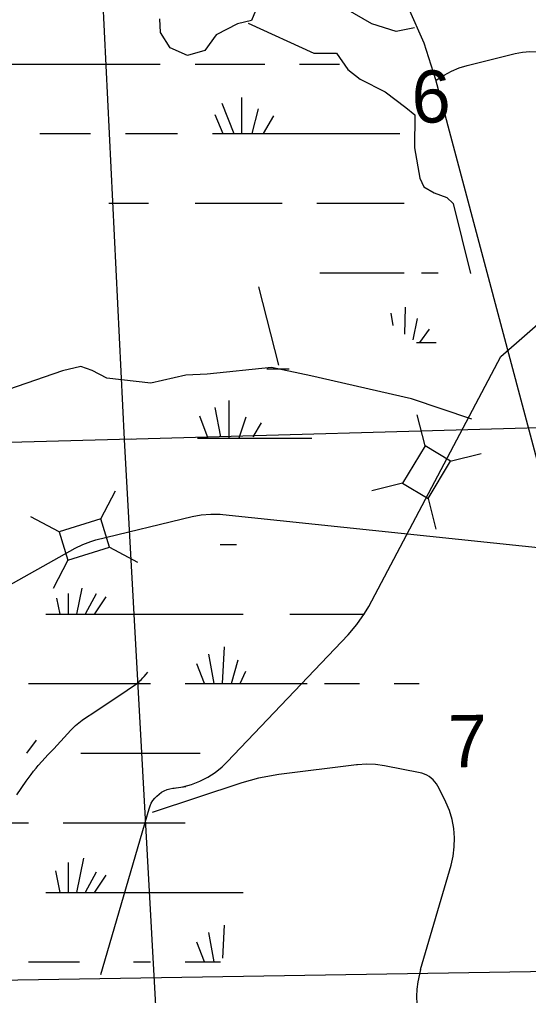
# Model space of a CAD drawing. Extents: x 2480962 to 2688785, y 277103 to 599240.
# Drawn here: x 2546779 to 2551162, y 550119 to 558534 of the extents above; entities that cross this region are included whole.
import ezdxf

# ---------------------------------------------------------------- set-up
doc = ezdxf.new("R2010")
doc.units = 0
for name, color, linetype in [('Divided_Highway', 7, 'Continuous'), ('Narrow River Creek and Branch and Slough', 7, 'Continuous'), ('Section Lines', 7, 'Continuous'), ('Section Numbers', 7, 'Continuous'), ('Swamps', 7, 'Continuous'), ('Township and Range lines', 7, 'Continuous'), ('Uninventoried Roads and Features', 7, 'Continuous')]:
    doc.layers.add(name, color=color, linetype=linetype)

msp = doc.modelspace()

# ---------------------------------------------------------------- linework, layer by layer
at = {"layer": 'Divided_Highway'}
msp.add_line((2519678.265, 549823.789), (2559042.308, 550450.169), dxfattribs=at)
at = {"layer": 'Narrow River Creek and Branch and Slough'}
msp.add_lwpolyline([(2546756.165, 551850.474), (2546836.906, 551966.949), (2546878.56, 552024.301), (2546900.126, 552052.46), (2546922.347, 552080.16), (2546940.43, 552101.692), (2546972.886, 552138.558), (2547022.88, 552192.595), (2547073.48, 552246.197), (2547190.442, 552375.904), (2547220.511, 552407.407), (2547243.751, 552430.255), (2547261.677, 552446.832), (2547289.519, 552470.615), (2547318.706, 552492.874), (2547354.974, 552517.927), (2547410.2, 552554.043), (2547465.426, 552590.129), (2547625.618, 552697.397), (2547785.013, 552806.157), (2547792.216, 552811.36), (2547805.19, 552821.734), (2547816.036, 552831.402), (2547825.191, 552840.25), (2547840.59, 552856.45), (2547851.737, 552869.059), (2547868.037, 552888.433), (2547884.12, 552908.015)], dxfattribs=at)
at = {"layer": 'Section Lines'}
for p, q in [((2553076.101, 555066.161), (2547683.829, 554913.855)), ((2547744.719, 554915.517), (2542385.392, 554769.377))]:
    msp.add_line(p, q, dxfattribs=at)
at = {"layer": 'Swamps'}
for p, q in [((2546490.469, 558150.121), (2547990.47, 558150.144)), ((2548290.47, 558150.148), (2548890.471, 558150.157)), ((2548689.136, 557861.155), (2548689.143, 557550.147)), ((2548519.985, 557812.823), (2548623.009, 557550.146)), ((2548834.125, 557764.498), (2548780.518, 557550.047)), ((2548459.576, 557716.163), (2548530.391, 557550.145)), ((2548967.032, 557704.088), (2548877.315, 557550.279)), ((2547690.483, 557550.132), (2548140.483, 557550.139)), ((2548440.484, 557550.143), (2549790.484, 557550.163)), ((2548290.497, 556950.134), (2549040.497, 556950.145)), ((2549340.498, 556950.15), (2549790.498, 556950.156)), ((2549790.498, 556950.156), (2550090.498, 556950.161)), ((2549790.511, 556350.149), (2550090.511, 556350.153)), ((2550225.984, 555749.65), (2550309.76, 555863.353)), ((2548581.951, 555249.92), (2548581.958, 554923.696)), ((2548461.129, 555189.507), (2548509.464, 554935.777)), ((2548328.226, 555117.01), (2548400.724, 554923.693)), ((2548726.941, 555104.934), (2548666.534, 554923.697)), ((2548859.847, 555056.606), (2548787.357, 554935.781)), ((2548310.641, 554923.692), (2548910.641, 554923.7)), ((2547437.835, 553581.801), (2547343.831, 553407.212)), ((2547522.412, 553557.637), (2547423.095, 553408.655)), ((2547005.247, 553407.807), (2548705.249, 553407.832)), ((2548526.771, 552807.854), (2548544.004, 553123.932)), ((2548455.771, 552807.903), (2548409.513, 553062.287)), ((2548370.697, 552807.991), (2548305.222, 552979.858)), ((2548603.457, 552808.033), (2548661.688, 553011.855)), ((2548680.053, 552807.956), (2548728.936, 552916.59)), ((2546855.261, 552807.798), (2547905.262, 552807.813)), ((2548205.262, 552807.817), (2549255.263, 552807.832)), ((2549405.263, 552807.835), (2549705.263, 552807.839)), ((2546840.733, 552207.293), (2546924.51, 552320.996)), ((2546405.287, 551607.778), (2546855.287, 551607.784)), ((2547155.288, 551607.789), (2548205.288, 551607.803)), ((2547329.145, 551302.595), (2547270.211, 551007.888)), ((2547087.502, 551193.851), (2547124.715, 551007.803)), ((2547196.241, 551266.347), (2547196.247, 551007.782)), ((2547437.888, 551181.774), (2547343.884, 551007.184)), ((2547522.465, 551157.61), (2547423.148, 551008.627)), ((2547005.301, 551007.78), (2548705.302, 551007.803)), ((2548455.824, 550407.875), (2548409.567, 550662.259)), ((2548370.75, 550407.963), (2548305.275, 550579.83))]:
    msp.add_line(p, q, dxfattribs=at)
for points in [[(2549190.471, 558150.162), (2549533.195, 558150.167)], [(2546953.519, 557550.121), (2547390.483, 557550.128)], [(2549790.484, 557550.163), (2550054.129, 557550.167)], [(2547546.684, 556950.123), (2547890.497, 556950.128)], [(2549364.08, 556350.143), (2549790.511, 556350.149)], [(2550240.512, 556350.156), (2550384.522, 556350.158)], [(2549995.931, 555895.445), (2549979.13, 556003.447)], [(2550098.041, 555821.964), (2550102.413, 556053.883)], [(2550168.26, 555771.432), (2550206.67, 555955.812)], [(2550197.837, 555750.148), (2550366.039, 555750.15)], [(2548907.465, 555521.089), (2549100.332, 555521.092)], [(2548910.641, 554923.7), (2549297.075, 554923.706)], [(2548505.235, 554007.836), (2548646.012, 554007.838)], [(2547314.919, 553631.745), (2547270.158, 553407.916)], [(2547097.098, 553545.641), (2547124.662, 553407.831)], [(2547196.19, 553584.812), (2547196.194, 553407.81)], [(2549105.249, 553407.837), (2549748.847, 553407.847)], [(2550005.263, 552807.843), (2550221.398, 552807.846)], [(2547305.274, 552207.798), (2548333.248, 552207.812)], [(2548528.636, 550441.058), (2548544.057, 550723.904)], [(2546855.314, 550407.77), (2547296.351, 550407.777)], [(2547759.511, 550407.783), (2547905.315, 550407.785)], [(2548205.315, 550407.789), (2548508.172, 550407.794)]]:
    msp.add_lwpolyline(points, dxfattribs=at)
at = {"layer": 'Township and Range lines'}
for p, q in [((2547683.829, 554913.855), (2547454.991, 559542.487)), ((2547972.421, 549650.668), (2547683.829, 554913.855))]:
    msp.add_line(p, q, dxfattribs=at)
at = {"layer": 'Uninventoried Roads and Features'}
for p, q in [((2550633.96, 558137.754), (2551048.487, 558240.456)), ((2551668.926, 553102.392), (2550364.465, 558014.994)), ((2550367.196, 558011.491), (2550435.455, 558053.931)), ((2550923.583, 555628.713), (2552115.622, 556671.137)), ((2549013.201, 555554.746), (2548839.116, 556229.3)), ((2549785.726, 553474.085), (2550923.583, 555628.713)), ((2550271.126, 554858.465), (2550204.434, 555125.209)), ((2550271.126, 554858.465), (2550078.197, 554536.901)), ((2550490.647, 554726.759), (2550271.126, 554858.465)), ((2550297.718, 554405.195), (2550490.647, 554726.759)), ((2550488.806, 554726.298), (2550755.55, 554792.99)), ((2547478.157, 554227.783), (2547606.211, 554471.099)), ((2550078.197, 554536.901), (2549811.453, 554470.209)), ((2550078.197, 554536.901), (2550297.718, 554405.195)), ((2550297.718, 554405.195), (2550364.41, 554138.451)), ((2547120.01, 554116.624), (2546876.693, 554244.679)), ((2547478.157, 554227.783), (2547120.009, 554116.624)), ((2547436.144, 554046.555), (2548264.245, 554248.191)), ((2547554.041, 553983.288), (2547478.157, 554227.783)), ((2548529.202, 554266.08), (2551440.945, 553962.12)), ((2547120.009, 554116.624), (2547195.893, 553872.129)), ((2545495.117, 552983.845), (2547257.675, 553976.139)), ((2547195.893, 553872.129), (2547554.041, 553983.288)), ((2547552.361, 553984.171), (2547795.678, 553856.117)), ((2547195.894, 553872.129), (2547067.839, 553628.813)), ((2548567.381, 552132.149), (2549609.077, 553228.172)), ((2549682.146, 552108.31), (2549012.095, 552023.644)), ((2550229.546, 552038.436), (2549921.709, 552099.796)), ((2548692.646, 551951.457), (2547920.936, 551696.762)), ((2548104.646, 551906.971), (2548211.954, 551919.776)), ((2550443.157, 551800.682), (2550380.92, 551923.527)), ((2547479.827, 550299.801), (2547893.821, 551728.048)), ((2550232.226, 550343.58), (2550494.845, 551243.471)), ((2550232.226, 550343.58), (2550210.065, 550237.232))]:
    msp.add_line(p, q, dxfattribs=at)
for points in [[(2550364.465, 558014.994), (2550262.535, 558331.129), (2550128.118, 558634.877), (2550012.938, 558842.54)], [(2548839.963, 558676.663), (2548775.124, 558525.034), (2548655.971, 558497.953), (2548472.433, 558402.244), (2548374.492, 558267.433), (2548226.712, 558222.503), (2548076.941, 558289.486), (2547993.52, 558423.198), (2547985.639, 558540.802)], [(2550179.068, 558461.623), (2550021.403, 558430.039), (2549813.728, 558497.985), (2549513.535, 558668.609)], [(2548746.601, 558501.396), (2549312.717, 558242.567), (2549507.583, 558243.891), (2549606.574, 558102.718), (2549712.251, 558019.559), (2549926.469, 557909.261), (2550104.447, 557775.197), (2550182.74, 557712.811), (2550180.104, 557427.115), (2550225.281, 557165.377), (2550259.413, 557090.674), (2550349.075, 557040.059), (2550457.855, 556999.413), (2550512.829, 556946.289), (2550662.496, 556342.741)], [(2551048.487, 558240.456), (2551110.193, 558252.356), (2551172.805, 558257.74), (2551235.636, 558256.551), (2551297.999, 558248.8), (2551359.21, 558234.573), (2551418.599, 558214.024), (2551475.514, 558187.381), (2551529.334, 558154.934), (2551550.69, 558139.793)], [(2550435.455, 558053.931), (2550498.74, 558088.824), (2550565.325, 558116.911), (2550633.96, 558137.754)], [(2550675.161, 555088.396), (2550154.922, 555263.068), (2549288.839, 555462.845), (2548949.921, 555532.459), (2548395.186, 555476.874), (2548212.032, 555468.026), (2547910.308, 555399.294), (2547529.432, 555441.187), (2547404.773, 555506.658), (2547307.635, 555543.638), (2547150.108, 555504.336), (2546131.7, 555155.356), (2546027.361, 555163.264), (2545869.737, 555237.836), (2545770.499, 555284.431), (2544845.482, 555435.528)], [(2548264.245, 554248.191), (2548344.306, 554263.296), (2548425.505, 554269.951), (2548506.957, 554268.081), (2548529.202, 554266.08)], [(2547257.675, 553976.139), (2547323.563, 554008.817), (2547392.507, 554034.427), (2547436.144, 554046.555)], [(2549609.077, 553228.172), (2549684.469, 553316.309), (2549750.236, 553411.842), (2549785.726, 553474.085)], [(2548109.101, 551907.462), (2548185.058, 551919.193), (2548259.373, 551938.8), (2548331.231, 551966.068), (2548399.846, 552000.699), (2548464.464, 552042.311), (2548524.379, 552090.451), (2548567.381, 552132.149)], [(2549921.709, 552099.796), (2549844.366, 552111.042), (2549766.272, 552114.141), (2549688.281, 552109.06), (2549682.146, 552108.31)], [(2550380.92, 551923.527), (2550369.592, 551943.252), (2550356.264, 551961.685), (2550341.083, 551978.625), (2550324.214, 551993.884), (2550305.842, 552007.297), (2550286.169, 552018.716), (2550265.411, 552028.015), (2550243.794, 552035.094), (2550229.546, 552038.436)], [(2549012.095, 552023.644), (2548837.091, 551992.15), (2548692.646, 551951.457)], [(2547893.821, 551728.048), (2547902.425, 551752.806), (2547913.57, 551776.527), (2547927.134, 551798.955), (2547942.968, 551819.841), (2547960.898, 551838.959), (2547980.728, 551856.097), (2548002.24, 551871.068), (2548025.201, 551883.709), (2548049.357, 551893.88), (2548074.443, 551901.471), (2548100.186, 551906.397), (2548109.101, 551907.462)], [(2550494.845, 551243.471), (2550513.13, 551321.013), (2550523.21, 551400.04), (2550524.974, 551479.689), (2550518.405, 551559.085), (2550503.571, 551637.359), (2550480.636, 551713.655), (2550449.852, 551787.135), (2550443.157, 551800.682)], [(2550210.065, 550237.232), (2550200.377, 550174.44), (2550197.306, 550110.979), (2550200.885, 550047.545), (2550211.075, 549984.833), (2550227.764, 549923.53), (2550249.635, 549866.842)]]:
    msp.add_lwpolyline(points, dxfattribs=at)

# ---------------------------------------------------------------- texts
at = {"layer": 'Section Numbers'}
for s, rotation, p in [('6', 0.8220333, (2550159.075, 557642.976)), ('7', 0.822, (2550472.642, 552085.376))]:
    msp.add_text(s, height=450, rotation=rotation, dxfattribs=at).set_placement(p)

doc.saveas('drawing.dxf')
